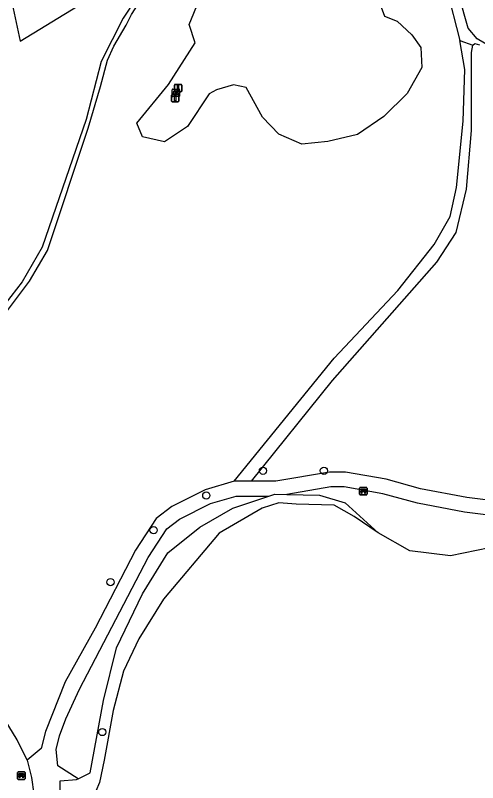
# Model space of a CAD drawing. Extents: x 162082 to 163393, y 388091 to 388632.
# Drawn here: x 163192.3 to 163254.8, y 388267.6 to 388371.5 of the extents above; entities that cross this region are included whole.
import ezdxf

# ---------------------------------------------------------------- set-up
doc = ezdxf.new("R2010")
doc.units = 0
for name, color, linetype in [('IMGEO_Afsluitpaal', 7, 'Continuous'), ('IMGEO_Bank', 7, 'Continuous'), ('IMGEO_Boom', 7, 'Continuous'), ('IMGEO_Grasland_overig', 7, 'Continuous'), ('IMGEO_Groenvoorziening', 7, 'Continuous'), ('IMGEO_Loofbos', 7, 'Continuous'), ('IMGEO_Rioolput', 7, 'Continuous'), ('IMGEO_Rivier', 7, 'Continuous')]:
    doc.layers.add(name, color=color, linetype=linetype)

msp = doc.modelspace()

# ---------------------------------------------------------------- linework, layer by layer
at = {"layer": 'IMGEO_Afsluitpaal'}
for p, q in [((163213.78, 388361.25), (163213.78, 388362.05)), ((163213.78, 388362.05), (163213.78, 388361.25)), ((163213.88, 388362.15), (163214.67, 388362.15)), ((163214.67, 388362.15), (163213.88, 388362.15)), ((163214.77, 388362.05), (163214.77, 388361.25)), ((163214.77, 388361.25), (163214.77, 388362.05)), ((163213.39, 388359.9), (163213.39, 388360.7)), ((163213.39, 388360.7), (163213.39, 388359.9)), ((163213.49, 388360.8), (163214.28, 388360.8)), ((163214.28, 388360.8), (163213.49, 388360.8)), ((163214.67, 388361.15), (163213.88, 388361.15)), ((163213.88, 388361.15), (163214.67, 388361.15)), ((163214.38, 388360.7), (163214.38, 388359.9)), ((163214.38, 388359.9), (163214.38, 388360.7)), ((163214.28, 388359.8), (163213.49, 388359.8)), ((163213.49, 388359.8), (163214.28, 388359.8))]:
    msp.add_line(p, q, dxfattribs=at)
for points in [[(163214.2, 388362.02), (163214.35, 388362.02), (163214.35, 388361.27), (163214.2, 388361.27), (163214.2, 388362.02)], [(163213.81, 388360.67), (163213.96, 388360.67), (163213.96, 388359.92), (163213.81, 388359.92), (163213.81, 388360.67)]]:
    msp.add_lwpolyline(points, dxfattribs=at)
for centre, start, end in [((163213.88, 388362.05), 90, 180), ((163213.88, 388362.05), 90, 180), ((163214.67, 388362.05), 0, 90), ((163214.67, 388362.05), 360, 90), ((163213.49, 388360.7), 90, 180), ((163213.49, 388360.7), 90, 180), ((163213.88, 388361.25), 180, 270), ((163213.88, 388361.25), 180, 270), ((163214.28, 388360.7), 0, 90), ((163214.28, 388360.7), 360, 90), ((163214.67, 388361.25), 270, 0), ((163214.67, 388361.25), 270, 0), ((163213.49, 388359.9), 180, 270), ((163213.49, 388359.9), 180, 270), ((163214.28, 388359.9), 270, 0), ((163214.28, 388359.9), 270, 0)]:
    msp.add_arc(centre, 0.1, start, end, dxfattribs=at)
at = {"layer": 'IMGEO_Bank'}
for p, q in [((163238.85, 388306.65), (163238.85, 388307.49)), ((163238.85, 388307.49), (163238.85, 388306.65)), ((163238.93, 388307.57), (163239.77, 388307.57)), ((163239.77, 388307.57), (163238.93, 388307.57)), ((163239.85, 388307.5), (163239.85, 388306.66)), ((163239.85, 388306.66), (163239.85, 388307.5)), ((163239.78, 388306.57), (163238.94, 388306.57)), ((163238.94, 388306.57), (163239.78, 388306.57)), ((163239.55, 388306.97), (163239.15, 388306.97)), ((163239.16, 388307.08), (163239.16, 388307.18)), ((163239.2, 388307.18), (163239.2, 388307.08)), ((163239.49, 388307.19), (163239.21, 388307.19)), ((163239.21, 388307.07), (163239.49, 388307.07)), ((163239.5, 388307.08), (163239.5, 388307.18)), ((163239.54, 388307.18), (163239.54, 388307.08)), ((163192.57, 388268.13), (163192.57, 388268.97)), ((163192.57, 388268.97), (163192.57, 388268.13)), ((163192.64, 388269.05), (163193.48, 388269.05)), ((163193.48, 388269.05), (163192.64, 388269.05)), ((163193.57, 388268.98), (163193.57, 388268.14)), ((163193.57, 388268.14), (163193.57, 388268.98)), ((163193.49, 388268.05), (163192.65, 388268.05)), ((163192.65, 388268.05), (163193.49, 388268.05)), ((163193.26, 388268.45), (163192.87, 388268.45)), ((163192.88, 388268.56), (163192.88, 388268.66)), ((163192.92, 388268.66), (163192.92, 388268.56)), ((163193.21, 388268.67), (163192.93, 388268.67)), ((163192.93, 388268.55), (163193.21, 388268.55)), ((163193.22, 388268.56), (163193.22, 388268.66)), ((163193.26, 388268.66), (163193.26, 388268.56))]:
    msp.add_line(p, q, dxfattribs=at)
for points in [[(163239.15, 388307.19), (163239.07, 388307.19), (163239.07, 388307.35), (163239.63, 388307.35), (163239.63, 388307.19), (163239.55, 388307.19)], [(163239.1, 388306.97), (163238.96, 388306.97), (163239.07, 388307.07), (163239.15, 388307.07)], [(163239.15, 388306.96), (163239.15, 388306.75), (163239.1, 388306.75), (163239.1, 388306.96)], [(163239.55, 388307.07), (163239.63, 388307.07), (163239.74, 388306.97), (163239.6, 388306.97)], [(163239.6, 388306.96), (163239.6, 388306.75), (163239.55, 388306.75), (163239.55, 388306.96)], [(163192.87, 388268.67), (163192.78, 388268.67), (163192.78, 388268.83), (163193.35, 388268.83), (163193.35, 388268.67), (163193.27, 388268.67)], [(163192.82, 388268.45), (163192.67, 388268.45), (163192.78, 388268.55), (163192.87, 388268.55)], [(163192.87, 388268.44), (163192.87, 388268.24), (163192.82, 388268.24), (163192.82, 388268.44)], [(163193.27, 388268.55), (163193.35, 388268.55), (163193.46, 388268.45), (163193.32, 388268.45)], [(163193.31, 388268.44), (163193.31, 388268.24), (163193.27, 388268.24), (163193.27, 388268.44)]]:
    msp.add_lwpolyline(points, dxfattribs=at)
for centre, radius, start, end in [((163238.93, 388307.49), 0.0779, 92.4484, 184.2845), ((163238.93, 388307.49), 0.0779, 92.4484, 184.2845), ((163239.77, 388307.49), 0.0779, 2.4484, 94.2845), ((163239.77, 388307.49), 0.0779, 2.4484, 94.2845), ((163238.93, 388306.65), 0.0779, 182.4484, 274.2845), ((163238.93, 388306.65), 0.0779, 182.4484, 274.2845), ((163239.1, 388306.96), 0.00671, 2.8957, 87.1043), ((163239.15, 388307.18), 0.00671, 2.8957, 87.1043), ((163239.15, 388307.08), 0.00671, 272.8957, 357.1043), ((163239.16, 388306.96), 0.00671, 92.8957, 177.1043), ((163239.21, 388307.18), 0.00671, 92.8957, 177.1043), ((163239.21, 388307.08), 0.00671, 182.8957, 267.1043), ((163239.49, 388307.18), 0.00671, 2.8957, 87.1043), ((163239.49, 388307.08), 0.00671, 272.8957, 357.1043), ((163239.55, 388307.18), 0.00671, 92.8957, 177.1043), ((163239.55, 388307.08), 0.00671, 182.8957, 267.1043), ((163239.55, 388306.96), 0.00671, 2.8957, 87.1043), ((163239.6, 388306.96), 0.00671, 92.8957, 177.1043), ((163239.77, 388306.65), 0.0779, 272.4484, 4.2845), ((163239.77, 388306.65), 0.0779, 272.4484, 4.2845), ((163192.65, 388268.97), 0.0779, 92.4484, 184.2845), ((163192.65, 388268.97), 0.0779, 92.4484, 184.2845), ((163193.49, 388268.97), 0.0779, 2.4484, 94.2845), ((163193.49, 388268.97), 0.0779, 2.4484, 94.2845), ((163192.65, 388268.13), 0.0779, 182.4484, 274.2845), ((163192.65, 388268.13), 0.0779, 182.4484, 274.2845), ((163192.82, 388268.44), 0.00671, 2.8957, 87.1043), ((163192.87, 388268.66), 0.00671, 2.8957, 87.1043), ((163192.87, 388268.56), 0.00671, 272.8957, 357.1043), ((163192.87, 388268.44), 0.00671, 92.8957, 177.1043), ((163192.93, 388268.66), 0.00671, 92.8957, 177.1043), ((163192.93, 388268.56), 0.00671, 182.8957, 267.1043), ((163193.21, 388268.66), 0.00671, 2.8957, 87.1043), ((163193.21, 388268.56), 0.00671, 272.8957, 357.1043), ((163193.27, 388268.66), 0.00671, 92.8957, 177.1043), ((163193.27, 388268.56), 0.00671, 182.8957, 267.1043), ((163193.26, 388268.44), 0.00671, 2.8957, 87.1043), ((163193.32, 388268.44), 0.00671, 92.8957, 177.1043), ((163193.49, 388268.13), 0.0779, 272.4484, 4.2845), ((163193.49, 388268.13), 0.0779, 272.4484, 4.2845)]:
    msp.add_arc(centre, radius, start, end, dxfattribs=at)
at = {"layer": 'IMGEO_Boom'}
for centre in [(163225.77, 388309.84), (163234.02, 388309.84), (163218.1, 388306.49), (163210.97, 388301.79), (163205.14, 388294.76), (163204.03, 388274.46)]:
    msp.add_circle(centre, 0.489, dxfattribs=at)
at = {"layer": 'IMGEO_Grasland_overig'}
for points in [[(163372.03, 388442.8), (163363.64, 388433.9), (163350.26, 388418.22), (163341.12, 388409.91), (163317.4, 388383.84), (163309.43, 388373.12), (163307.27, 388369.77), (163303.61, 388362.4), (163301.14, 388352.08), (163297.71, 388339.09), (163295.28, 388331.18), (163291, 388325.36), (163286.46, 388319.52), (163278, 388311.79), (163271.59, 388307.55), (163267.15, 388305.28), (163259.57, 388303.42), (163253.06, 388304.24), (163246.66, 388305.43), (163242.01, 388306.72), (163236.76, 388307.65), (163234.95, 388307.65), (163229.01, 388306.64)], [(163182.93, 388412.11), (163186.53, 388412.23), (163198.76, 388413.77), (163201.1, 388413.65), (163202.86, 388413.17), (163206.09, 388411.05), (163214.13, 388408.66), (163219.32, 388405.15), (163217.17, 388394.67), (163215.62, 388391.37), (163215.4, 388386.67), (163213.76, 388382.38), (163210.29, 388376.35), (163206.83, 388371.1), (163203.88, 388365.26), (163201.86, 388357.42), (163195.91, 388340.09), (163193.16, 388335.42), (163189.31, 388330.43), (163185.88, 388326.65), (163181.75, 388321.89), (163172.4, 388316.16)], [(163172.3, 388315.24), (163182.58, 388321.51), (163185.92, 388325.55), (163191.21, 388331.55), (163194.17, 388335.52), (163196.6, 388339.65), (163202.1, 388356.24), (163203.79, 388361.87), (163204.71, 388365.43), (163205.58, 388367.32), (163207.27, 388370.18), (163208, 388371.6), (163211.91, 388377.71), (163214.67, 388382.27), (163215.9, 388385.98), (163216.22, 388390.76), (163217.37, 388392.68), (163222.8, 388391.94), (163227.2, 388391.84), (163229.72, 388391.46), (163233.87, 388390.43)], [(163244.94, 388381.52), (163249, 388377.27), (163250.67, 388375), (163252.43, 388368.1)], [(163301.35, 388367.48), (163298.56, 388367.13), (163296.4, 388366.57), (163294.2, 388366.2), (163292.25, 388366.21), (163289.87, 388366.67), (163286.76, 388366.94), (163284.26, 388366.85), (163281.22, 388366.88), (163277.72, 388367.84), (163275.39, 388369.32), (163274.37, 388369.78), (163269.67, 388369.85), (163266.18, 388369.49), (163263.03, 388368.51), (163260.88, 388367.3), (163259.22, 388366.95), (163256.5, 388367.27), (163254.77, 388368.33), (163253.53, 388369.78), (163252.34, 388374.09)], [(163221.86, 388308.41), (163235.42, 388325.08), (163244.01, 388334.23), (163248.95, 388340.48), (163251.12, 388344.25), (163251.98, 388348.21), (163252.86, 388357.19), (163253.07, 388364.18), (163252.43, 388368.1)], [(163252.43, 388368.1), (163254.17, 388367.46)], [(163254.17, 388367.46), (163254.42, 388367.68), (163255.08, 388367.5)], [(163224.23, 388308.41), (163235.17, 388322.05), (163249.31, 388338.08), (163251.91, 388342.1), (163253.33, 388347.97), (163253.99, 388355.92), (163253.99, 388366.48), (163254.17, 388367.46)], [(163300.65, 388366.51), (163301.72, 388363.08), (163299.19, 388352.55), (163297.71, 388346.93), (163295.79, 388339.64), (163293.47, 388332.09), (163289.41, 388326.57), (163284.98, 388320.88), (163276.76, 388313.37), (163270.58, 388309.28), (163266.45, 388307.16), (163259.45, 388305.45), (163253.37, 388306.22), (163247.11, 388307.38), (163242.45, 388308.68), (163236.94, 388309.65), (163234.79, 388309.65), (163227.5, 388308.41), (163224.23, 388308.41)], [(163221.86, 388308.41), (163217.93, 388307.27), (163213.42, 388304.98), (163211.3, 388303.37), (163208.5, 388299.09), (163203.05, 388288.53), (163199.02, 388281.26), (163196.32, 388274.55), (163195.75, 388272.22), (163193.85, 388270.63)], [(163224.23, 388308.41), (163221.86, 388308.41)], [(163200.78, 388268.14), (163198.01, 388269.87), (163197.77, 388272.08), (163198.23, 388273.95), (163199.11, 388276.25), (163200.93, 388280.25), (163210.23, 388298.08), (163212.78, 388301.99), (163214.49, 388303.28), (163218.67, 388305.4), (163222.15, 388306.41), (163226.57, 388306.41)], [(163200.78, 388268.14), (163202.39, 388268.95), (163204.21, 388278.74), (163205.95, 388285.88), (163209.45, 388293.18), (163212.89, 388298.71), (163217.22, 388302.19), (163221.67, 388304.77), (163226.57, 388306.41)], [(163226.57, 388306.41), (163227.38, 388306.68), (163229.01, 388306.64)], [(163229.01, 388306.64), (163233.42, 388306.52), (163236.91, 388305.49), (163241.35, 388301.44)], [(163193.85, 388270.63), (163194.43, 388268.31), (163194.77, 388266.04), (163194.77, 388266.02), (163194.74, 388263.82), (163194.51, 388261.63), (163194.08, 388259.47)], [(163208.73, 388212.98), (163206.68, 388216.08), (163205.89, 388221.76), (163202.8, 388224.59), (163200.04, 388233), (163197.07, 388249.68), (163198.93, 388255.34), (163200, 388258.18), (163200.32, 388261.67), (163200, 388263.9), (163198.33, 388265.88), (163198.33, 388267.86), (163200.55, 388268.02), (163200.78, 388268.14)]]:
    msp.add_lwpolyline(points, dxfattribs=at)
at = {"layer": 'IMGEO_Groenvoorziening'}
msp.add_lwpolyline([(163193.85, 388270.63), (163192.49, 388273.41), (163190.88, 388276.06), (163189.05, 388278.55), (163186.99, 388280.88), (163184.74, 388283.01), (163182.31, 388284.92), (163180.57, 388286.1), (163179.97, 388286.5), (163178.5, 388287.63), (163177.14, 388288.89), (163175.9, 388290.26), (163174.78, 388291.74), (163173.8, 388293.31), (163172.97, 388294.97), (163172.28, 388296.69), (163171.75, 388298.46), (163171.39, 388300.28), (163171.18, 388302.12), (163171.14, 388303.97), (163171.27, 388305.82), (163172.3, 388315.24)], dxfattribs=at)
at = {"layer": 'IMGEO_Loofbos'}
for points in [[(163209.23, 388381.55), (163211.65, 388388.03), (163209.57, 388391.62), (163203.56, 388396.71), (163199.86, 388395.55), (163193.15, 388388.61), (163189.91, 388381.67), (163191.3, 388375.65), (163192.92, 388367.99), (163200.67, 388372.76), (163209.23, 388381.55)], [(163241.36, 388373.75), (163242.23, 388371.41), (163243.93, 388370.73), (163245.93, 388368.87), (163247.14, 388367.14), (163247.29, 388364.45), (163245.27, 388360.93), (163242.13, 388357.8), (163238.58, 388355.38), (163234.54, 388354.4), (163231.03, 388354.06), (163227.93, 388355.42), (163225.72, 388357.7), (163223.48, 388361.73), (163221.78, 388362.1), (163219.47, 388361.42), (163218.49, 388360.86), (163215.55, 388356.43), (163212.45, 388354.38), (163209.47, 388355.04), (163208.68, 388356.89), (163212.99, 388362.16), (163216.59, 388367.76), (163215.8, 388370.27), (163217.12, 388373.58)]]:
    msp.add_lwpolyline(points, dxfattribs=at)
at = {"layer": 'IMGEO_Rioolput'}
for p, q in [((163213.49, 388360.58), (163213.49, 388361.43)), ((163213.57, 388361.51), (163214.42, 388361.51)), ((163214.49, 388361.43), (163214.49, 388360.58)), ((163214.42, 388360.51), (163213.57, 388360.51)), ((163213.98, 388361.29), (163214.01, 388361.29)), ((163214, 388360.73), (163213.98, 388360.73))]:
    msp.add_line(p, q, dxfattribs=at)
for points in [[(163213.49, 388360.58), (163213.49, 388361.43)], [(163213.57, 388361.51), (163214.42, 388361.51)], [(163214.49, 388361.43), (163214.49, 388360.58)], [(163214.42, 388360.51), (163213.57, 388360.51)], [(163214.08, 388361.2), (163213.83, 388361.21), (163213.83, 388360.81)], [(163213.83, 388360.81), (163213.95, 388360.81), (163213.95, 388360.97), (163213.97, 388360.97)], [(163214.01, 388361.13), (163213.95, 388361.13), (163213.95, 388361.04)], [(163213.95, 388361.04), (163214.01, 388361.04)], [(163214.01, 388360.94), (163214.08, 388360.81), (163214.22, 388360.81), (163214.16, 388360.93)]]:
    msp.add_lwpolyline(points, dxfattribs=at)
for centre, radius, start, end in [((163213.57, 388361.43), 0.0765, 91.552, 178.448), ((163213.57, 388361.43), 0.0765, 91.552, 178.448), ((163214.42, 388361.43), 0.0765, 1.552, 88.448), ((163214.42, 388361.43), 0.0765, 1.552, 88.448), ((163213.57, 388360.58), 0.0765, 181.552, 268.448), ((163213.57, 388360.58), 0.0765, 181.552, 268.448), ((163213.96, 388360.92), 0.0533, 26.0293, 88.6989), ((163214.01, 388361.03), 0.0964, 77.0061, 93.1865), ((163213.99, 388361.23), 0.19, 274.7715, 282.9687), ((163214.03, 388361.09), 0.0378, 276.6634, 79.6772), ((163214.08, 388361.1), 0.109, 350.3612, 89.416), ((163214.08, 388361.09), 0.112, 277.5842, 350.9817), ((163214.06, 388360.88), 0.108, 29.5134, 73.7905), ((163214.42, 388360.58), 0.0765, 271.552, 358.448), ((163214.42, 388360.58), 0.0765, 271.552, 358.448)]:
    msp.add_arc(centre, radius, start, end, dxfattribs=at)
for centre, major_axis, ratio, start_param, end_param in [((163213.98, 388361.01), (-0.387, 0.002), 0.722429, 4.712389, 7.853982), ((163214, 388361.01), (-0.39, 0.002), 0.717154, 1.570796, 4.712389)]:
    msp.add_ellipse(centre, major_axis=major_axis, ratio=ratio, start_param=start_param, end_param=end_param, dxfattribs=at)
at = {"layer": 'IMGEO_Rivier'}
for points in [[(163318.65, 388377.33), (163312.37, 388368.62), (163307, 388360.01), (163303.77, 388352.76), (163302.78, 388349.56), (163301.87, 388343.08), (163299.96, 388335.17), (163297.04, 388325.93), (163292.81, 388317.4), (163290.21, 388313.59), (163288.27, 388311.17), (163286.49, 388309.47), (163283.51, 388307.56), (163279.89, 388305.53), (163277.54, 388304.21), (163274.07, 388303.5), (163269.5, 388302.93), (163268.33, 388302.62), (163256.42, 388299.42), (163251.14, 388298.31), (163245.64, 388298.99), (163241.35, 388301.44)], [(163241.35, 388301.44), (163238.1, 388303.66), (163235.4, 388305.17), (163230.28, 388305.3), (163227.92, 388305.49), (163225.68, 388304.77), (163219.83, 388301.4), (163212.32, 388292.45), (163208.97, 388287.07), (163206.9, 388282.71), (163205.48, 388277.39), (163204.29, 388270.64), (163203.65, 388267.62), (163203.17, 388266.43)]]:
    msp.add_lwpolyline(points, dxfattribs=at)

doc.saveas('drawing.dxf')
